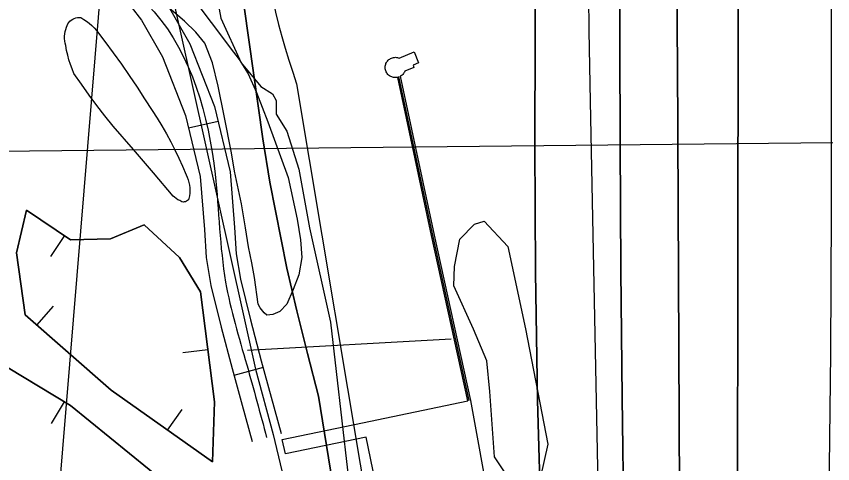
# Model space of a CAD drawing. Extents: x 3625074 to 3663148, y 511451 to 537151.
# Drawn here: x 3657456 to 3658267, y 523754 to 524198 of the extents above; entities that cross this region are included whole.
import ezdxf

# ---------------------------------------------------------------- set-up
doc = ezdxf.new("R2010")
doc.units = 0
for name, color, linetype in [('V-BORW-LINE', 7, 'Continuous'), ('V-CHAN-DOCK', 7, 'Continuous'), ('V-RIVR-EDGE', 7, 'Continuous'), ('V-RIVR-RANG', 7, 'Continuous'), ('V-ROAD-CNTR', 7, 'Continuous'), ('V-SITE-VEGE', 7, 'Continuous'), ('V-TOPO-DPTH', 7, 'Continuous'), ('V-TOPO-MAJR', 7, 'Continuous'), ('V-TOPO-MINR', 7, 'Continuous'), ('V-TOPO-WATR', 7, 'Continuous'), ('V-UTIL-LINE', 7, 'Continuous')]:
    doc.layers.add(name, color=color, linetype=linetype)

msp = doc.modelspace()

# ---------------------------------------------------------------- linework, layer by layer
at = {"layer": 'V-BORW-LINE'}
for p, q in [((3657503.96, 523980.29), (3657490.01, 523959.54)), ((3657476.68, 523891.32), (3657493.15, 523910.12)), ((3657646.44, 523866.86), (3657621.64, 523863.72)), ((3657503.76, 523815.05), (3657490.8, 523793.67)), ((3657606.42, 523787.14), (3657620.85, 523807.55))]:
    msp.add_line(p, q, dxfattribs=at)
for points in [[(3657612.14, 524019.5), (3657592.4, 524042.82), (3657572.5, 524066), (3657552.43, 524089.04), (3657544.2, 524099.2), (3657536.18, 524109.53), (3657528.38, 524120.03), (3657520.8, 524130.69), (3657513.45, 524141.5), (3657511.6, 524145.95), (3657509.95, 524150.48), (3657508.49, 524155.07), (3657507.23, 524159.71), (3657506.17, 524164.41), (3657505.31, 524169.15), (3657504.7, 524171.41), (3657504.3, 524173.71), (3657504.1, 524176.04), (3657504.11, 524178.39), (3657504.32, 524180.72), (3657504.74, 524183.02), (3657505.36, 524185.28), (3657506.17, 524187.47), (3657506.69, 524189.09), (3657507.42, 524190.63), (3657508.34, 524192.05), (3657509.46, 524193.34), (3657510.73, 524194.47), (3657512.15, 524195.41), (3657513.68, 524196.15), (3657515.29, 524196.69), (3657516.97, 524196.99), (3657518.67, 524197.08), (3657520.36, 524196.93), (3657523.25, 524195.23), (3657526.02, 524193.36), (3657528.67, 524191.32), (3657531.19, 524189.11), (3657533.56, 524186.75), (3657535.78, 524184.25), (3657544.21, 524173.25), (3657552.46, 524162.11), (3657560.53, 524150.85), (3657568.42, 524139.46), (3657576.13, 524127.94), (3657583.66, 524116.3), (3657590.99, 524104.54), (3657595.97, 524097), (3657600.75, 524089.33), (3657605.32, 524081.53), (3657609.67, 524073.61), (3657613.81, 524065.57), (3657617.74, 524057.43), (3657621.44, 524049.19), (3657624.92, 524040.84), (3657626.03, 524038.37), (3657626.95, 524035.82), (3657627.68, 524033.2), (3657628.2, 524030.54), (3657628.52, 524027.85), (3657628.63, 524025.14), (3657628.54, 524022.43), (3657628.24, 524019.73), (3657627.73, 524017.07), (3657627.1, 524016.04), (3657626.28, 524015.16), (3657625.3, 524014.47), (3657624.2, 524013.98), (3657623.02, 524013.73), (3657621.82, 524013.71), (3657620.64, 524013.94), (3657619.53, 524014.4), (3657618.53, 524015.07), (3657616.62, 524015.96), (3657614.84, 524017.08), (3657613.2, 524018.4), (3657612.14, 524019.5)], [(3657583.16, 523991.03), (3657618.14, 523958.59), (3657639.13, 523924.57), (3657653, 523815.08), (3657651.15, 523755.49), (3657550.37, 523826.79), (3657464.91, 523901.63), (3657456.5, 523963.08), (3657466.37, 524005.57), (3657510.08, 523976.17), (3657549.73, 523976.96), (3657583.16, 523991.03)], [(3657583.16, 523991.03), (3657549.73, 523976.96), (3657510.08, 523976.17), (3657466.37, 524005.57), (3657456.5, 523963.08), (3657464.91, 523901.63), (3657550.37, 523826.79), (3657651.15, 523755.49), (3657653, 523815.08), (3657639.13, 523924.57), (3657618.14, 523958.59), (3657583.16, 523991.03)], [(3657532.41, 522516.36), (3657533.22, 522844.88), (3657522.85, 522907.36), (3657470.34, 523043.11), (3657405.54, 523167.15), (3657386.19, 523226.3), (3657379.32, 523463.61), (3657372.64, 523662.36), (3657358.84, 523777.64), (3657364.49, 523814.48), (3657395.09, 523838.93), (3657431.9, 523858.63), (3657509.83, 523811.37), (3657607.57, 523731.98), (3657659.3, 523693.21), (3657697.37, 523667.48), (3657695.62, 523612.86), (3657689.73, 523517.59), (3657698.97, 523267.4), (3657711.87, 523088.43), (3657726.46, 522883.89), (3657719.79, 522418.49)], [(3657719.79, 522418.49), (3657726.46, 522883.89), (3657711.87, 523088.43), (3657698.97, 523267.4), (3657689.73, 523517.59), (3657695.62, 523612.86), (3657697.37, 523667.48), (3657659.3, 523693.21), (3657607.57, 523731.98), (3657509.83, 523811.37), (3657431.9, 523858.63), (3657395.09, 523838.93), (3657364.49, 523814.48), (3657358.84, 523777.64), (3657372.64, 523662.36), (3657379.32, 523463.61), (3657386.19, 523226.3), (3657405.54, 523167.15), (3657470.34, 523043.11), (3657522.85, 522907.36), (3657533.22, 522844.88), (3657532.41, 522516.36)], [(3657719.79, 522418.49), (3657726.46, 522883.89), (3657711.87, 523088.43), (3657698.97, 523267.4), (3657689.73, 523517.59), (3657695.62, 523612.86), (3657697.37, 523667.48), (3657659.3, 523693.21), (3657607.57, 523731.98), (3657509.83, 523811.37), (3657431.9, 523858.63), (3657395.09, 523838.93), (3657364.49, 523814.48), (3657358.84, 523777.64), (3657372.64, 523662.36), (3657379.32, 523463.61), (3657386.19, 523226.3), (3657405.54, 523167.15), (3657470.34, 523043.11), (3657522.85, 522907.36), (3657533.22, 522844.88), (3657532.41, 522516.36)]]:
    msp.add_lwpolyline(points, dxfattribs=at)
at = {"layer": 'V-CHAN-DOCK'}
for points in [[(3657800.04, 523794.28), (3657904.8, 523816.09), (3657868.64, 523980.41), (3657835.22, 524137.48), (3657832.94, 524137.33), (3657831.96, 524137.36), (3657831.01, 524137.48), (3657830.11, 524137.68), (3657829.25, 524137.95), (3657828.44, 524138.29), (3657827.64, 524138.72), (3657826.85, 524139.23), (3657826.1, 524139.83), (3657825.39, 524140.51), (3657824.75, 524141.27), (3657824.17, 524142.1), (3657823.68, 524142.99), (3657823.27, 524143.94), (3657822.97, 524144.91), (3657822.77, 524145.9), (3657822.67, 524146.9), (3657822.66, 524147.88), (3657822.75, 524148.84), (3657822.93, 524149.76), (3657823.18, 524150.63), (3657823.49, 524151.45), (3657823.89, 524152.26), (3657824.37, 524153.05), (3657824.94, 524153.82), (3657825.59, 524154.54), (3657826.33, 524155.21), (3657827.14, 524155.82), (3657828.01, 524156.34), (3657828.94, 524156.77), (3657829.9, 524157.11), (3657830.89, 524157.35), (3657831.88, 524157.48), (3657832.87, 524157.52), (3657833.84, 524157.46), (3657834.77, 524157.31), (3657835.66, 524157.09), (3657836.5, 524156.79), (3657851.35, 524162.83), (3657855.75, 524152.02), (3657850.41, 524149.82), (3657851.08, 524147.23), (3657842.11, 524143.64), (3657841.74, 524142.84), (3657841.29, 524142.04), (3657840.75, 524141.26), (3657840.12, 524140.53), (3657839.41, 524139.84), (3657838.62, 524139.21), (3657837.68, 524138.61), (3657871.25, 523980.9), (3657907.39, 523816.62), (3657946.54, 523601.26)], [(3657861.41, 523584.03), (3657844.72, 523580.65), (3657803.77, 523780.18), (3657723.78, 523763.45), (3657720.48, 523777.71), (3657800.04, 523794.28)]]:
    msp.add_lwpolyline(points, dxfattribs=at)
at = {"layer": 'V-RIVR-EDGE'}
for points in [[(3657653.3, 524228.91), (3657659.22, 524196.48), (3657679.52, 524152.01), (3657699.27, 524128.54), (3657710.66, 524121.31), (3657714.25, 524114.7), (3657714.21, 524100.89), (3657724.98, 524084.06), (3657736.89, 524046.21), (3657747.55, 523987.95), (3657768.33, 523894.25), (3657785.38, 523747.12), (3657806.12, 523639.61), (3657816.23, 523598.77)], [(3657943.25, 523742.53), (3657931.29, 523760.57), (3657926.65, 523825.42), (3657923.72, 523856.04), (3657910.59, 523887.29), (3657890.89, 523930.56), (3657891.54, 523949.77), (3657897.01, 523976.77), (3657911.45, 523991.75), (3657921.06, 523994.72), (3657944.41, 523969.45), (3657962.22, 523887.76), (3657984.15, 523773.05), (3657976.87, 523740.65)]]:
    msp.add_lwpolyline(points, dxfattribs=at)
at = {"layer": 'V-RIVR-RANG'}
msp.add_line((3657267.39, 524062.47), (3658267.33, 524072.84), dxfattribs=at)
at = {"layer": 'V-ROAD-CNTR'}
for p, q in [((3657656.59, 524093.88), (3657627.41, 524086.94)), ((3657701.41, 523849.17), (3657672.45, 523841.33))]:
    msp.add_line(p, q, dxfattribs=at)
for points in [[(3657413.31, 524425.1), (3657464.92, 524389.94), (3657487.96, 524363.97), (3657534, 524281.61), (3657549.26, 524266.02), (3657577.82, 524241.98), (3657592.51, 524227.8), (3657605.62, 524211.12), (3657628.42, 524170.97), (3657653.06, 524108.76), (3657668.52, 524043.7), (3657672.98, 523988.49), (3657674.69, 523962.18), (3657678.87, 523937), (3657688.92, 523896.63), (3657699.6, 523855.85), (3657709.38, 523819.74), (3657719.36, 523783.62)], [(3657415.52, 524387.29), (3657444.95, 524367.25), (3657463.36, 524346.5), (3657509.77, 524263.48), (3657528.83, 524244), (3657557.72, 524219.68), (3657570.2, 524207.65), (3657580.64, 524194.35), (3657601.3, 524157.97), (3657624.37, 524099.72), (3657638.81, 524039), (3657643.05, 523986.31), (3657644.85, 523958.74), (3657649.46, 523930.91), (3657659.85, 523889.2), (3657670.61, 523848.12), (3657680.45, 523811.82), (3657690.44, 523775.63)]]:
    msp.add_lwpolyline(points, dxfattribs=at)
msp.add_spline([(3657132.96, 524652.17), (3657169.41, 524650.09), (3657188.59, 524636.95), (3657203.25, 524602.45), (3657224.32, 524541.43), (3657266.99, 524485.26), (3657349.96, 524443.68), (3657454.94, 524378.59), (3657521.89, 524272.54), (3657593.13, 524202.73), (3657653.67, 524041.35), (3657664.17, 523933.96), (3657685.11, 523851.98), (3657704.9, 523779.62)], degree=3, dxfattribs=at)
at = {"layer": 'V-SITE-VEGE'}
msp.add_lwpolyline([(3657635.48, 524211.07), (3657649.7, 524191.94), (3657659.2, 524179.91), (3657668.67, 524166.8), (3657677.64, 524155.31), (3657686.56, 524141.14), (3657694.86, 524122.65), (3657706.21, 524093.33), (3657726.26, 524037.97), (3657735.24, 523996.83), (3657738.65, 523976.27), (3657739.95, 523958.45), (3657736.95, 523941.25), (3657731.31, 523926.79), (3657725.12, 523912.34), (3657717.97, 523904.91), (3657710.91, 523901.8), (3657704.97, 523901.37), (3657702.31, 523903.57), (3657698.62, 523908.49), (3657696.53, 523912.3), (3657692.69, 523938.79), (3657690.25, 523953.4), (3657686.75, 523969.1), (3657683.85, 523988.03), (3657679.96, 524011.82), (3657672.98, 524044.3), (3657670.07, 524062.69), (3657662.63, 524099.49), (3657656.68, 524128.72), (3657651.15, 524152.01), (3657643.41, 524171.56), (3657634.44, 524182.5), (3657623.31, 524193.49), (3657605.77, 524208.36)], dxfattribs=at)
at = {"layer": 'V-TOPO-DPTH'}
for points in [[(3657882.2, 522609.84), (3657880.3, 522735.94), (3657876.25, 522862.03), (3657865.69, 523096.86), (3657864.4, 523120.53), (3657862.8, 523144.18), (3657860.75, 523167.79), (3657858.4, 523191.38), (3657756.33, 523820.82), (3657745.63, 523863.12), (3657734.92, 523905.43), (3657724.89, 523947.86), (3657708.03, 524033.36), (3657701.2, 524076.43), (3657673.18, 524273.48), (3657670.47, 524296.11), (3657668.44, 524318.79), (3657667.42, 524341.54), (3657928.43, 525527.2)], [(3658060.19, 525061.55), (3658059.03, 524914.31), (3658057.99, 524767.07), (3658057.03, 524619.82), (3658055.59, 524382.44), (3658055.45, 524353.89), (3658055.38, 524325.33), (3658055.38, 524296.78), (3658055.44, 524268.22), (3658056.15, 524072.31), (3658056.89, 523945.8), (3658058.02, 523819.3), (3658059.73, 523692.8), (3658061.82, 523566.31), (3658068.77, 523197.6), (3658069.22, 523174.41), (3658069.71, 523151.21), (3658070.23, 523128.02), (3658070.78, 523104.83), (3658083.57, 522585.08)], [(3658083.57, 522585.08), (3658070.78, 523104.83), (3658070.23, 523128.02), (3658069.71, 523151.21), (3658069.22, 523174.41), (3658068.77, 523197.6), (3658061.82, 523566.31), (3658059.73, 523692.8), (3658058.02, 523819.3), (3658056.89, 523945.8), (3658056.15, 524072.31), (3658055.44, 524268.22), (3658055.38, 524296.78), (3658055.38, 524325.33), (3658055.45, 524353.89), (3658055.59, 524382.44), (3658057.03, 524619.82), (3658057.99, 524767.07), (3658059.03, 524914.31), (3658060.19, 525061.55)], [(3657882.2, 522609.84), (3657880.3, 522735.94), (3657876.25, 522862.03), (3657865.69, 523096.86), (3657864.4, 523120.53), (3657862.8, 523144.18), (3657860.75, 523167.79), (3657858.4, 523191.38), (3657756.33, 523820.82), (3657745.63, 523863.12), (3657734.92, 523905.43), (3657724.89, 523947.86), (3657708.03, 524033.36), (3657701.2, 524076.43), (3657673.18, 524273.48), (3657670.47, 524296.11), (3657668.44, 524318.79), (3657667.42, 524341.54)], [(3657544.86, 524285.37), (3657480.49, 523507.94), (3657478.27, 523476.77), (3657467.82, 523177.56)], [(3658013.75, 522006.76), (3658009.89, 522869.43), (3658009.43, 522916.02), (3658008.63, 522962.61), (3658007.32, 523009.19), (3658005.67, 523055.76), (3658005.37, 523063.14), (3658003.58, 523106.01), (3658001.74, 523148.88), (3657999.83, 523191.75), (3657997.87, 523234.61), (3657982.6, 523562.69), (3657977.63, 523689.67), (3657973.91, 523816.67), (3657972.06, 523943.71), (3657971.46, 524070.79), (3657972.04, 524284.77)], [(3657972.04, 524284.77), (3657971.46, 524070.79), (3657972.06, 523943.71), (3657973.91, 523816.67), (3657977.63, 523689.67), (3657982.6, 523562.69), (3657997.87, 523234.61), (3657999.83, 523191.75), (3658001.74, 523148.88), (3658003.58, 523106.01), (3658005.37, 523063.14), (3658005.67, 523055.76), (3658007.32, 523009.19), (3658008.63, 522962.61), (3658009.43, 522916.02), (3658009.89, 522869.43), (3658013.75, 522006.76)], [(3658173.51, 524266.09), (3658172.98, 523891.59), (3658172.71, 523769.1), (3658172.31, 523646.6), (3658171.74, 523524.1), (3658171.03, 523401.6), (3658169.79, 523210.16), (3658169.5, 523183.39), (3658169.08, 523156.62), (3658168.44, 523129.85), (3658167.67, 523103.08), (3658164.11, 522995.8), (3658161.47, 522915.39), (3658158.83, 522834.98), (3658156.23, 522754.58), (3658153.65, 522674.17)], [(3658153.65, 522674.17), (3658156.23, 522754.58), (3658158.83, 522834.98), (3658161.47, 522915.39), (3658164.11, 522995.8), (3658167.67, 523103.08), (3658168.44, 523129.85), (3658169.08, 523156.62), (3658169.5, 523183.39), (3658169.79, 523210.16), (3658171.03, 523401.6), (3658171.74, 523524.1), (3658172.31, 523646.6), (3658172.71, 523769.1), (3658172.98, 523891.59), (3658173.51, 524266.09)], [(3658112.7, 524211.05), (3658112.84, 524182.24), (3658112.98, 524153.43), (3658117.84, 523155.03), (3658117.84, 523154.11), (3658117.8, 523151.33), (3658117.71, 523147.3), (3658117.64, 523144.36), (3658117.58, 523141.42), (3658117.52, 523138.47), (3658117.45, 523133.77), (3658117.39, 523129.95), (3658117.35, 523126.13), (3658117.33, 523122.3), (3658117.32, 523118.48), (3658116.37, 522013.4)], [(3658116.37, 522013.4), (3658117.32, 523118.48), (3658117.33, 523122.3), (3658117.35, 523126.13), (3658117.39, 523129.95), (3658117.45, 523133.77), (3658117.52, 523138.47), (3658117.58, 523141.42), (3658117.64, 523144.36), (3658117.71, 523147.3), (3658117.8, 523151.33), (3658117.84, 523154.11), (3658117.84, 523155.03), (3658112.98, 524153.43), (3658112.84, 524182.24), (3658112.7, 524211.05)]]:
    msp.add_lwpolyline(points, dxfattribs=at)
at = {"layer": 'V-TOPO-MAJR'}
msp.add_lwpolyline([(3658265.74, 524275.54), (3658265.87, 524004.33), (3658265.15, 523863.58), (3658263.37, 523722.84), (3658260.02, 523582.13), (3658255.61, 523441.44), (3658246.29, 523189.47), (3658245.67, 523174.78), (3658244.93, 523160.1), (3658244.02, 523145.43), (3658243.01, 523130.77), (3658236.32, 523041.68), (3658231.94, 522982.48), (3658227.64, 522923.27), (3658223.46, 522864.05), (3658219.36, 522804.82), (3658213.9, 522724.61), (3658207.28, 522625.26)], dxfattribs=at)
at = {"layer": 'V-TOPO-MINR'}
for points in [[(3657967.26, 525524.58), (3657696.36, 524327.33), (3657696.73, 524319.22), (3657697.45, 524311.14), (3657698.42, 524303.07), (3657709.3, 524226.52), (3657711.32, 524214.33), (3657713.69, 524202.21), (3657716.59, 524190.22), (3657719.86, 524178.3), (3657723.44, 524166.46), (3657727.08, 524154.63), (3657730.8, 524142.83), (3657734.59, 524131.05), (3657886.4, 523224.78), (3657890.41, 523185.53), (3657894.06, 523146.24), (3657897.15, 523106.91), (3657899.88, 523067.55), (3657960.65, 522087.83)], [(3658060.19, 525061.55), (3658059.03, 524914.31), (3658057.99, 524767.07), (3658057.03, 524619.82), (3658055.59, 524382.44), (3658055.45, 524353.89), (3658055.38, 524325.33), (3658055.38, 524296.78), (3658055.44, 524268.22), (3658056.15, 524072.31), (3658056.89, 523945.8), (3658058.02, 523819.3), (3658059.73, 523692.8), (3658061.82, 523566.31), (3658068.77, 523197.6), (3658069.22, 523174.41), (3658069.71, 523151.21), (3658070.23, 523128.02), (3658070.78, 523104.83), (3658083.57, 522585.08)], [(3658031.05, 525019.13), (3658025.11, 524395.26), (3658024.83, 524360.03), (3658024.65, 524324.81), (3658024.59, 524289.58), (3658024.62, 524254.35), (3658024.8, 524219.12), (3658025.11, 524183.89), (3658025.6, 524148.67), (3658026.21, 524113.45), (3658044.13, 523220.75), (3658044.89, 523185.5), (3658045.73, 523150.26), (3658046.68, 523115.02), (3658047.7, 523079.77), (3658076.4, 522142.41)], [(3657593.75, 524296.94), (3657693.98, 523847.62), (3657711.38, 523782.68), (3657727.09, 523717.3), (3657741.69, 523651.65), (3657780.86, 523464.06), (3657786.81, 523435.39), (3657792.7, 523406.71), (3657798.52, 523378.01), (3657804.29, 523349.3), (3657809.63, 523320.52), (3657814.47, 523291.67), (3657818.55, 523262.7)], [(3657544.86, 524285.37), (3657480.49, 523507.94), (3657478.27, 523476.77), (3657467.82, 523177.56)], [(3657972.04, 524284.77), (3657971.46, 524070.79), (3657972.06, 523943.71), (3657973.91, 523816.67), (3657977.63, 523689.67), (3657982.6, 523562.69), (3657997.87, 523234.61), (3657999.83, 523191.75), (3658001.74, 523148.88), (3658003.58, 523106.01), (3658005.37, 523063.14), (3658005.67, 523055.76), (3658007.32, 523009.19), (3658008.63, 522962.61), (3658009.43, 522916.02), (3658009.89, 522869.43), (3658013.75, 522006.76)], [(3658173.51, 524266.09), (3658172.98, 523891.59), (3658172.71, 523769.1), (3658172.31, 523646.6), (3658171.74, 523524.1), (3658171.03, 523401.6), (3658169.79, 523210.16), (3658169.5, 523183.39), (3658169.08, 523156.62), (3658168.44, 523129.85), (3658167.67, 523103.08), (3658164.11, 522995.8), (3658161.47, 522915.39), (3658158.83, 522834.98), (3658156.23, 522754.58), (3658153.65, 522674.17)], [(3658112.7, 524211.05), (3658112.84, 524182.24), (3658112.98, 524153.43), (3658117.84, 523155.03), (3658117.84, 523154.11), (3658117.8, 523151.33), (3658117.71, 523147.3), (3658117.64, 523144.36), (3658117.58, 523141.42), (3658117.52, 523138.47), (3658117.45, 523133.77), (3658117.39, 523129.95), (3658117.35, 523126.13), (3658117.33, 523122.3), (3658117.32, 523118.48), (3658116.37, 522013.4)]]:
    msp.add_lwpolyline(points, dxfattribs=at)
at = {"layer": 'V-TOPO-WATR'}
msp.add_lwpolyline([(3657928.43, 525527.2), (3657667.42, 524341.54), (3657668.44, 524318.79), (3657670.47, 524296.11), (3657673.18, 524273.48), (3657701.2, 524076.43), (3657708.03, 524033.36), (3657724.89, 523947.86), (3657734.92, 523905.43), (3657745.63, 523863.12), (3657756.33, 523820.82), (3657858.4, 523191.38), (3657860.75, 523167.79), (3657862.8, 523144.18), (3657864.4, 523120.53), (3657865.69, 523096.86), (3657876.25, 522862.03), (3657880.3, 522735.94), (3657882.2, 522609.84)], dxfattribs=at)
at = {"layer": 'V-UTIL-LINE'}
msp.add_line((3657685.86, 523866.44), (3657888.36, 523877.88), dxfattribs=at)
msp.add_lwpolyline([(3657906.09, 523816.37), (3657869.94, 523980.65), (3657836.38, 524138.39)], dxfattribs=at)

doc.saveas('drawing.dxf')
